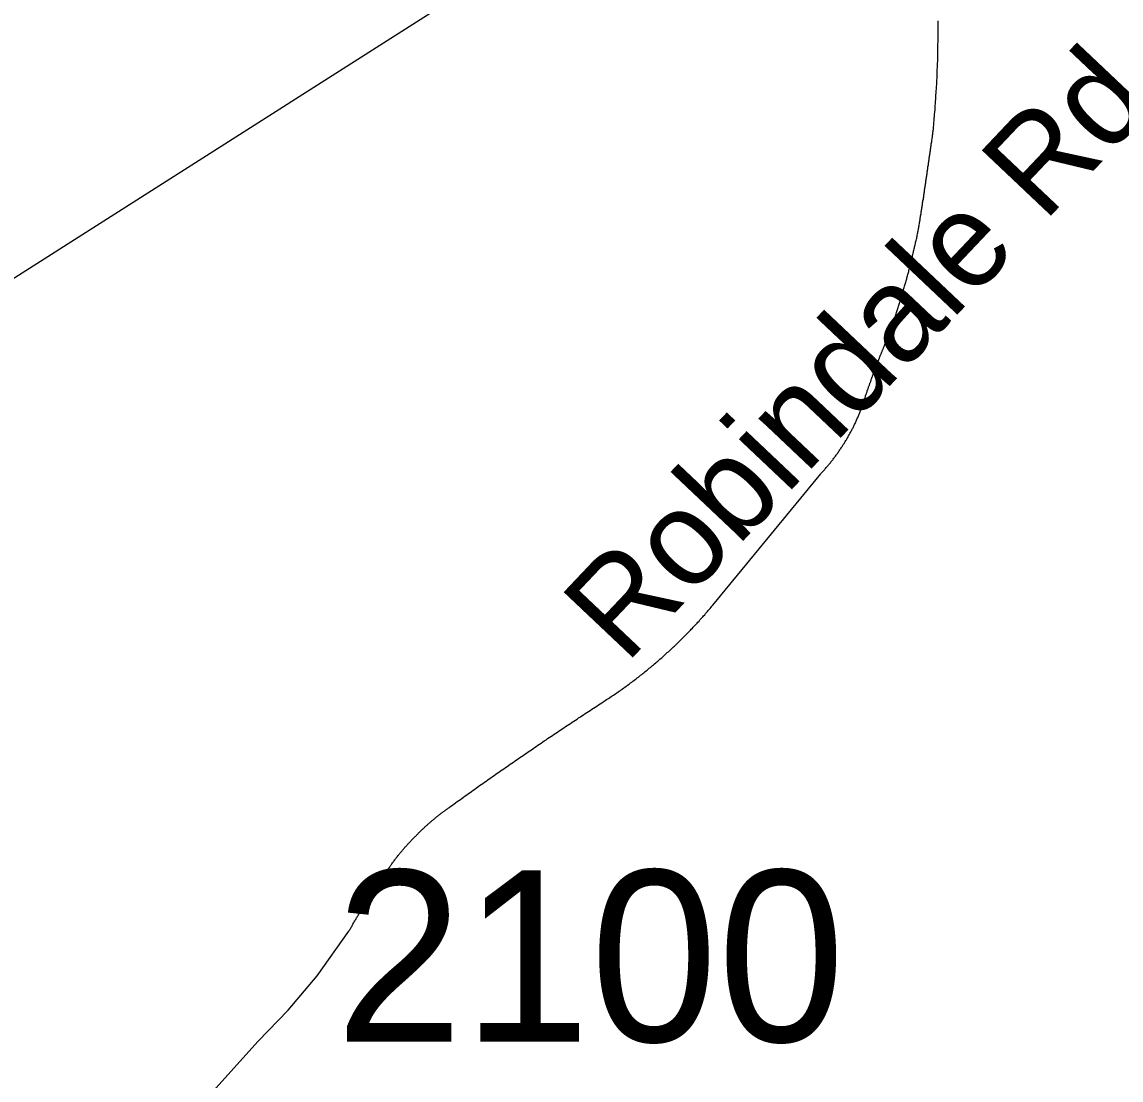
# Model space of a CAD drawing. Extents: x 1268485 to 1426702, y 514839 to 616766.
# Drawn here: x 1385173 to 1386120, y 564897 to 565809 of the extents above; entities that cross this region are included whole.
import ezdxf

# ---------------------------------------------------------------- set-up
doc = ezdxf.new("R2010")
doc.units = 0
for name, color, linetype in [('Old_Level_10', 7, 'Continuous'), ('Old_Level_35', 7, 'Continuous'), ('Old_Level_56', 7, 'Continuous'), ('Old_Level_8', 7, 'Continuous')]:
    doc.layers.add(name, color=color, linetype=linetype)

msp = doc.modelspace()

# ---------------------------------------------------------------- linework, layer by layer
at = {"layer": 'Old_Level_35'}
msp.add_line((1385768.021, 565306.039), (1385861.012, 565419.227), dxfattribs=at)
for points in [[(1385960.975, 565756.743), (1385961.078, 565758.64), (1385961.283, 565760.434), (1385961.385, 565762.229), (1385961.385, 565764.074), (1385961.488, 565765.919), (1385961.488, 565767.765), (1385961.59, 565769.559), (1385961.795, 565771.353), (1385961.795, 565773.25), (1385961.898, 565775.044), (1385961.898, 565776.89), (1385961.898, 565778.735), (1385962.001, 565780.581), (1385962.001, 565782.375), (1385962.103, 565784.169), (1385962.103, 565786.065), (1385962.103, 565787.86), (1385962.103, 565789.706), (1385962.206, 565791.499), (1385962.206, 565793.396), (1385962.206, 565795.19), (1385962.206, 565796.985), (1385962.206, 565798.881), (1385962.206, 565800.676), (1385962.206, 565802.521), (1385962.206, 565804.315), (1385962.206, 565806.212), (1385962.206, 565808.006), (1385962.206, 565809.801)], [(1385957.9, 565714.81), (1385958.105, 565716.604), (1385958.207, 565718.45), (1385958.412, 565720.244), (1385958.617, 565722.141), (1385958.72, 565723.935), (1385958.925, 565725.729), (1385959.13, 565727.575), (1385959.232, 565729.369), (1385959.335, 565731.163), (1385959.54, 565733.059), (1385959.642, 565734.854), (1385959.745, 565736.7), (1385959.848, 565738.493), (1385959.95, 565740.288), (1385960.155, 565742.184), (1385960.258, 565743.979), (1385960.36, 565745.824), (1385960.463, 565747.618), (1385960.668, 565749.515), (1385960.77, 565751.309), (1385960.873, 565753.104), (1385960.975, 565754.949), (1385960.975, 565756.743)], [(1385945.289, 565629.816), (1385945.391, 565630.688), (1385945.494, 565631.508), (1385945.596, 565632.379), (1385945.801, 565633.251), (1385946.006, 565634.071), (1385946.109, 565634.942), (1385946.212, 565635.814), (1385946.417, 565636.685), (1385946.519, 565637.505), (1385946.622, 565638.377), (1385946.724, 565639.248), (1385946.827, 565640.068), (1385947.032, 565640.94), (1385947.134, 565641.811), (1385947.237, 565642.683), (1385947.544, 565643.503), (1385947.647, 565644.374), (1385947.749, 565645.246), (1385947.852, 565646.067), (1385947.954, 565646.938), (1385948.16, 565647.809), (1385948.262, 565648.681), (1385948.365, 565649.501), (1385948.467, 565650.373), (1385948.672, 565651.244), (1385948.775, 565652.116), (1385948.877, 565652.936), (1385948.98, 565653.807), (1385949.082, 565654.679), (1385949.287, 565655.499), (1385949.492, 565656.37), (1385949.595, 565657.242), (1385949.8, 565658.113), (1385949.902, 565658.933), (1385950.005, 565659.805), (1385950.108, 565660.676), (1385950.21, 565661.548), (1385950.415, 565662.368), (1385950.518, 565663.239), (1385950.62, 565664.111), (1385950.723, 565664.982), (1385950.825, 565665.802), (1385951.03, 565666.674), (1385951.133, 565667.545), (1385951.235, 565668.366), (1385951.338, 565669.237), (1385951.543, 565670.108), (1385951.645, 565670.98), (1385951.748, 565671.801), (1385951.85, 565672.672), (1385951.953, 565673.544), (1385952.158, 565674.415), (1385952.261, 565675.235), (1385952.363, 565676.107), (1385952.466, 565676.978), (1385952.671, 565677.9), (1385952.773, 565678.67), (1385952.876, 565679.541), (1385952.978, 565680.464), (1385953.081, 565681.336), (1385953.286, 565682.104), (1385953.388, 565682.976), (1385953.491, 565683.899), (1385953.593, 565684.77), (1385953.798, 565685.539), (1385953.901, 565686.462), (1385954.004, 565687.333), (1385954.106, 565688.205), (1385954.209, 565689.025), (1385954.414, 565689.896), (1385954.516, 565690.768), (1385954.619, 565691.639), (1385954.721, 565692.459), (1385954.926, 565693.331), (1385955.029, 565694.202), (1385955.131, 565695.074), (1385955.234, 565695.894), (1385955.336, 565696.765), (1385955.541, 565697.637), (1385955.644, 565698.508), (1385955.746, 565699.328), (1385955.849, 565700.2), (1385955.952, 565701.071), (1385956.157, 565701.943), (1385956.259, 565702.763), (1385956.362, 565703.635), (1385956.464, 565704.506), (1385956.669, 565705.377), (1385956.772, 565706.198), (1385956.874, 565707.07), (1385956.977, 565707.941), (1385957.079, 565708.812), (1385957.284, 565709.633), (1385957.387, 565710.504), (1385957.489, 565711.376), (1385957.592, 565712.247), (1385957.592, 565713.067), (1385957.797, 565713.939), (1385957.9, 565714.81)], [(1385919.862, 565539.388), (1385920.272, 565540.26), (1385920.58, 565541.131), (1385920.888, 565542.053), (1385921.298, 565542.925), (1385921.503, 565543.796), (1385921.913, 565544.771), (1385922.118, 565545.642), (1385922.528, 565546.514), (1385922.733, 565547.436), (1385923.143, 565548.308), (1385923.348, 565549.23), (1385923.656, 565550.102), (1385923.963, 565551.025), (1385924.271, 565551.948), (1385924.579, 565552.819), (1385924.886, 565553.741), (1385925.296, 565554.613), (1385925.501, 565555.484), (1385925.706, 565556.459), (1385926.116, 565557.33), (1385926.424, 565558.253), (1385926.629, 565559.124), (1385927.039, 565560.047), (1385927.244, 565560.918), (1385927.449, 565561.893), (1385927.859, 565562.764), (1385928.167, 565563.686), (1385928.372, 565564.558), (1385928.577, 565565.481), (1385928.987, 565566.352), (1385929.295, 565567.327), (1385929.5, 565568.198), (1385929.705, 565569.12), (1385930.115, 565569.992), (1385930.423, 565570.915), (1385930.628, 565571.838), (1385930.833, 565572.76), (1385931.14, 565573.631), (1385931.55, 565574.554), (1385931.755, 565575.426), (1385931.96, 565576.4), (1385932.268, 565577.322), (1385932.473, 565578.194), (1385932.781, 565579.117), (1385932.986, 565579.988), (1385933.293, 565580.963), (1385933.498, 565581.885), (1385933.908, 565582.756), (1385934.113, 565583.679), (1385934.421, 565584.551), (1385934.626, 565585.525), (1385934.831, 565586.447), (1385935.139, 565587.319), (1385935.344, 565588.242), (1385935.651, 565589.165), (1385935.856, 565590.087), (1385936.164, 565591.01), (1385936.369, 565591.933), (1385936.677, 565592.804), (1385936.882, 565593.727), (1385936.984, 565594.701), (1385937.292, 565595.572), (1385937.497, 565596.495), (1385937.702, 565597.418), (1385938.009, 565598.392), (1385938.215, 565599.263), (1385938.522, 565600.186), (1385938.727, 565601.108), (1385939.035, 565601.98), (1385939.137, 565602.954), (1385939.342, 565603.877), (1385939.65, 565604.799), (1385939.855, 565605.671), (1385940.163, 565606.645), (1385940.265, 565607.568), (1385940.47, 565608.49), (1385940.778, 565609.413), (1385940.983, 565610.336), (1385941.085, 565611.259), (1385941.393, 565612.181), (1385941.598, 565613.104), (1385941.905, 565613.976), (1385942.008, 565614.949), (1385942.213, 565615.872), (1385942.521, 565616.795), (1385942.623, 565617.769), (1385942.828, 565618.692), (1385943.136, 565619.563), (1385943.238, 565620.486), (1385943.546, 565621.46), (1385943.751, 565622.383), (1385943.853, 565623.306), (1385944.161, 565624.229), (1385944.264, 565625.151), (1385944.469, 565626.074), (1385944.674, 565626.997), (1385944.879, 565627.919), (1385945.084, 565628.893), (1385945.289, 565629.816)], [(1385899.972, 565487.254), (1385900.28, 565487.817), (1385900.382, 565488.33), (1385900.587, 565488.894), (1385900.793, 565489.458), (1385900.998, 565489.919), (1385901.1, 565490.483), (1385901.203, 565490.995), (1385901.51, 565491.56), (1385901.613, 565492.072), (1385901.92, 565492.636), (1385902.023, 565493.149), (1385902.228, 565493.713), (1385902.33, 565494.174), (1385902.638, 565494.738), (1385902.74, 565495.251), (1385903.048, 565495.814), (1385903.151, 565496.327), (1385903.356, 565496.891), (1385903.458, 565497.352), (1385903.766, 565497.916), (1385903.868, 565498.429), (1385904.176, 565498.993), (1385904.278, 565499.505), (1385904.483, 565500.069), (1385904.586, 565500.582), (1385904.894, 565501.146), (1385904.996, 565501.607), (1385905.201, 565502.171), (1385905.406, 565502.683), (1385905.611, 565503.248), (1385905.714, 565503.76), (1385906.021, 565504.324), (1385906.226, 565504.837), (1385906.329, 565505.401), (1385906.636, 565505.862), (1385906.739, 565506.374), (1385907.047, 565506.939), (1385907.149, 565507.451), (1385907.354, 565508.015), (1385907.457, 565508.477), (1385907.764, 565509.04), (1385907.969, 565509.553), (1385908.174, 565510.117), (1385908.379, 565510.63), (1385908.482, 565511.142), (1385908.79, 565511.706), (1385908.995, 565512.168), (1385909.097, 565512.731), (1385909.405, 565513.244), (1385909.507, 565513.808), (1385909.712, 565514.321), (1385910.02, 565514.833), (1385910.122, 565515.397), (1385910.327, 565515.858), (1385910.532, 565516.422), (1385910.738, 565516.935), (1385911.045, 565517.447), (1385911.148, 565518.012), (1385911.353, 565518.524), (1385911.66, 565519.088), (1385911.763, 565519.549), (1385911.968, 565520.062), (1385912.275, 565520.626), (1385912.378, 565521.138), (1385912.583, 565521.702), (1385912.891, 565522.163), (1385912.993, 565522.676), (1385913.301, 565523.24), (1385913.506, 565523.753), (1385913.608, 565524.266), (1385913.916, 565524.829), (1385914.121, 565525.291), (1385914.223, 565525.854), (1385914.531, 565526.367), (1385914.736, 565526.88), (1385914.839, 565527.444), (1385915.146, 565527.957), (1385915.351, 565528.418), (1385915.659, 565528.982), (1385915.761, 565529.494), (1385915.966, 565530.007), (1385916.274, 565530.571), (1385916.376, 565531.083), (1385916.582, 565531.545), (1385916.889, 565532.108), (1385917.094, 565532.621), (1385917.299, 565533.134), (1385917.504, 565533.698), (1385917.709, 565534.211), (1385918.017, 565534.672), (1385918.119, 565535.184), (1385918.324, 565535.749), (1385918.632, 565536.261), (1385918.837, 565536.774), (1385919.042, 565537.337), (1385919.247, 565537.799), (1385919.452, 565538.312), (1385919.76, 565538.875), (1385919.862, 565539.388)], [(1385861.012, 565419.227), (1385861.525, 565419.894), (1385862.038, 565420.458), (1385862.653, 565421.022), (1385863.165, 565421.637), (1385863.576, 565422.201), (1385864.293, 565422.816), (1385864.703, 565423.38), (1385865.216, 565423.995), (1385865.729, 565424.61), (1385866.241, 565425.174), (1385866.856, 565425.789), (1385867.369, 565426.456), (1385867.882, 565427.071), (1385868.394, 565427.686), (1385868.907, 565428.301), (1385869.42, 565428.865), (1385869.83, 565429.48), (1385870.342, 565430.147), (1385870.855, 565430.813), (1385871.368, 565431.428), (1385871.88, 565432.043), (1385872.393, 565432.71), (1385872.905, 565433.325), (1385873.213, 565433.94), (1385873.726, 565434.606), (1385874.238, 565435.273), (1385874.751, 565435.888), (1385875.161, 565436.554), (1385875.674, 565437.169), (1385876.084, 565437.836), (1385876.596, 565438.502), (1385877.006, 565439.117), (1385877.519, 565439.835), (1385877.827, 565440.502), (1385878.339, 565441.117), (1385878.852, 565441.835), (1385879.262, 565442.501), (1385879.775, 565443.116), (1385880.082, 565443.834), (1385880.492, 565444.5), (1385881.005, 565445.166), (1385881.415, 565445.833), (1385881.825, 565446.499), (1385882.235, 565447.166), (1385882.645, 565447.884), (1385883.158, 565448.55), (1385883.466, 565449.267), (1385883.876, 565449.934), (1385884.286, 565450.6), (1385884.593, 565451.318), (1385885.106, 565451.985), (1385885.516, 565452.753), (1385885.926, 565453.42), (1385886.234, 565454.138), (1385886.644, 565454.804), (1385886.951, 565455.521), (1385887.362, 565456.239), (1385887.772, 565456.957), (1385888.079, 565457.624), (1385888.489, 565458.392), (1385888.899, 565459.059), (1385889.207, 565459.828), (1385889.515, 565460.494), (1385889.925, 565461.263), (1385890.232, 565461.93), (1385890.642, 565462.698), (1385890.95, 565463.365), (1385891.258, 565464.134), (1385891.668, 565464.801), (1385891.975, 565465.569), (1385892.283, 565466.338), (1385892.59, 565467.004), (1385892.898, 565467.774), (1385893.206, 565468.491), (1385893.513, 565469.26), (1385893.923, 565469.927), (1385894.128, 565470.695), (1385894.538, 565471.413), (1385894.743, 565472.182), (1385895.154, 565472.951), (1385895.359, 565473.669), (1385895.666, 565474.438), (1385895.974, 565475.206), (1385896.281, 565475.873), (1385896.486, 565476.642), (1385896.794, 565477.462), (1385896.999, 565478.18), (1385897.409, 565478.949), (1385897.614, 565479.667), (1385897.922, 565480.435), (1385898.127, 565481.205), (1385898.332, 565481.922), (1385898.639, 565482.691), (1385898.845, 565483.46), (1385899.152, 565484.178), (1385899.357, 565484.998), (1385899.665, 565485.767), (1385899.767, 565486.484), (1385899.972, 565487.254)], [(1385679.336, 565226.427), (1385680.362, 565227.145), (1385681.387, 565227.811), (1385682.412, 565228.426), (1385683.335, 565229.144), (1385684.36, 565229.811), (1385685.385, 565230.477), (1385686.411, 565231.195), (1385687.333, 565231.861), (1385688.359, 565232.579), (1385689.384, 565233.245), (1385690.204, 565234.014), (1385691.229, 565234.68), (1385692.255, 565235.398), (1385693.28, 565236.116), (1385694.203, 565236.833), (1385695.228, 565237.5), (1385696.151, 565238.269), (1385697.176, 565238.936), (1385698.099, 565239.704), (1385699.124, 565240.371), (1385700.047, 565241.14), (1385700.969, 565241.857), (1385701.995, 565242.575), (1385702.917, 565243.293), (1385703.84, 565244.062), (1385704.865, 565244.83), (1385705.788, 565245.548), (1385706.711, 565246.318), (1385707.633, 565247.086), (1385708.659, 565247.804), (1385709.479, 565248.573), (1385710.504, 565249.291), (1385711.324, 565250.059), (1385712.35, 565250.829), (1385713.272, 565251.649), (1385714.298, 565252.367), (1385715.118, 565253.135), (1385716.143, 565253.955), (1385716.963, 565254.673), (1385717.886, 565255.493), (1385718.911, 565256.263), (1385719.732, 565257.083), (1385720.654, 565257.8), (1385721.577, 565258.621), (1385722.5, 565259.441), (1385723.422, 565260.261), (1385724.345, 565260.979), (1385725.268, 565261.799), (1385726.088, 565262.619), (1385727.011, 565263.439), (1385727.831, 565264.26), (1385728.754, 565265.08), (1385729.779, 565265.9), (1385730.599, 565266.669), (1385731.522, 565267.489), (1385732.342, 565268.309), (1385733.265, 565269.129), (1385734.085, 565270.001), (1385735.008, 565270.821), (1385735.828, 565271.641), (1385736.751, 565272.513), (1385737.674, 565273.333), (1385738.494, 565274.102), (1385739.417, 565275.025), (1385740.237, 565275.793), (1385741.159, 565276.665), (1385741.877, 565277.588), (1385742.8, 565278.356), (1385743.62, 565279.228), (1385744.543, 565280.151), (1385745.363, 565280.92), (1385746.081, 565281.792), (1385747.003, 565282.663), (1385747.926, 565283.585), (1385748.746, 565284.457), (1385749.464, 565285.328), (1385750.387, 565286.2), (1385751.207, 565287.071), (1385752.027, 565287.943), (1385752.847, 565288.814), (1385753.668, 565289.686), (1385754.488, 565290.557), (1385755.206, 565291.48), (1385756.128, 565292.352), (1385756.846, 565293.274), (1385757.769, 565294.197), (1385758.486, 565295.068), (1385759.409, 565295.94), (1385760.127, 565296.863), (1385761.05, 565297.734), (1385761.767, 565298.708), (1385762.485, 565299.631), (1385763.408, 565300.502), (1385764.125, 565301.425), (1385764.843, 565302.297), (1385765.663, 565303.27), (1385766.483, 565304.193), (1385767.201, 565305.116), (1385768.021, 565306.039)], [(1385540.926, 565131.693), (1385542.259, 565132.667), (1385543.592, 565133.641), (1385545.027, 565134.615), (1385546.36, 565135.64), (1385547.795, 565136.615), (1385549.128, 565137.64), (1385550.461, 565138.613), (1385551.896, 565139.588), (1385553.229, 565140.561), (1385554.665, 565141.587), (1385555.997, 565142.561), (1385557.33, 565143.586), (1385558.766, 565144.509), (1385560.098, 565145.483), (1385561.534, 565146.508), (1385562.867, 565147.482), (1385564.2, 565148.456), (1385565.635, 565149.43), (1385566.968, 565150.456), (1385568.403, 565151.378), (1385569.736, 565152.352), (1385571.171, 565153.377), (1385572.607, 565154.3), (1385574.042, 565155.325), (1385575.375, 565156.248), (1385576.708, 565157.273), (1385578.143, 565158.248), (1385579.476, 565159.17), (1385580.911, 565160.196), (1385582.244, 565161.118), (1385583.577, 565162.144), (1385585.115, 565163.066), (1385586.55, 565164.04), (1385587.883, 565165.014), (1385589.216, 565165.988), (1385590.651, 565166.962), (1385591.984, 565167.936), (1385593.419, 565168.859), (1385594.855, 565169.884), (1385596.29, 565170.807), (1385597.623, 565171.832), (1385598.956, 565172.755), (1385600.391, 565173.677), (1385601.724, 565174.703), (1385603.262, 565175.625), (1385604.595, 565176.548), (1385606.03, 565177.573), (1385607.363, 565178.496), (1385608.798, 565179.521), (1385610.234, 565180.444), (1385611.669, 565181.367), (1385613.002, 565182.29), (1385614.335, 565183.315), (1385615.77, 565184.238), (1385617.205, 565185.212), (1385618.641, 565186.186), (1385619.974, 565187.108), (1385621.409, 565188.083), (1385622.742, 565189.005), (1385624.28, 565189.928), (1385625.613, 565190.953), (1385627.048, 565191.876), (1385628.381, 565192.799), (1385629.919, 565193.773), (1385631.252, 565194.695), (1385632.584, 565195.618), (1385634.02, 565196.541), (1385635.455, 565197.566), (1385636.89, 565198.489), (1385638.223, 565199.463), (1385639.761, 565200.386), (1385641.094, 565201.309), (1385642.529, 565202.231), (1385643.862, 565203.205), (1385645.4, 565204.128), (1385646.733, 565205.05), (1385648.168, 565206.025), (1385649.604, 565206.948), (1385651.039, 565207.87), (1385652.372, 565208.793), (1385653.91, 565209.767), (1385655.243, 565210.689), (1385656.575, 565211.612), (1385658.113, 565212.586), (1385659.549, 565213.509), (1385660.882, 565214.432), (1385662.419, 565215.303), (1385663.752, 565216.226), (1385665.085, 565217.2), (1385666.623, 565218.123), (1385667.956, 565219.046), (1385669.391, 565220.019), (1385670.827, 565220.942), (1385672.262, 565221.814), (1385673.595, 565222.737), (1385675.133, 565223.71), (1385676.466, 565224.633), (1385678.003, 565225.505), (1385679.336, 565226.427)], [(1385496.635, 565090.068), (1385497.147, 565090.58), (1385497.455, 565090.991), (1385497.865, 565091.503), (1385498.275, 565092.016), (1385498.583, 565092.426), (1385498.993, 565092.939), (1385499.403, 565093.4), (1385499.916, 565093.861), (1385500.223, 565094.322), (1385500.633, 565094.835), (1385501.043, 565095.245), (1385501.351, 565095.758), (1385501.761, 565096.168), (1385502.274, 565096.68), (1385502.581, 565097.142), (1385502.991, 565097.552), (1385503.402, 565098.065), (1385503.914, 565098.526), (1385504.222, 565098.936), (1385504.632, 565099.449), (1385505.145, 565099.859), (1385505.452, 565100.32), (1385505.862, 565100.833), (1385506.272, 565101.243), (1385506.785, 565101.704), (1385507.093, 565102.114), (1385507.605, 565102.576), (1385508.015, 565103.089), (1385508.425, 565103.499), (1385508.835, 565103.96), (1385509.246, 565104.37), (1385509.656, 565104.832), (1385510.168, 565105.242), (1385510.476, 565105.703), (1385510.988, 565106.113), (1385511.399, 565106.575), (1385511.911, 565106.985), (1385512.219, 565107.446), (1385512.731, 565107.856), (1385513.142, 565108.317), (1385513.654, 565108.728), (1385513.962, 565109.189), (1385514.474, 565109.65), (1385514.884, 565110.06), (1385515.397, 565110.521), (1385515.705, 565110.881), (1385516.217, 565111.291), (1385516.627, 565111.752), (1385517.14, 565112.213), (1385517.55, 565112.624), (1385517.96, 565112.982), (1385518.473, 565113.444), (1385518.883, 565113.854), (1385519.396, 565114.264), (1385519.703, 565114.674), (1385520.216, 565115.135), (1385520.728, 565115.494), (1385521.139, 565115.955), (1385521.651, 565116.314), (1385522.164, 565116.775), (1385522.471, 565117.135), (1385522.984, 565117.545), (1385523.497, 565117.955), (1385523.907, 565118.365), (1385524.419, 565118.775), (1385524.83, 565119.185), (1385525.342, 565119.544), (1385525.752, 565119.954), (1385526.265, 565120.364), (1385526.778, 565120.774), (1385527.29, 565121.133), (1385527.598, 565121.543), (1385528.11, 565121.953), (1385528.623, 565122.312), (1385529.136, 565122.774), (1385529.648, 565123.132), (1385529.956, 565123.491), (1385530.468, 565123.901), (1385530.981, 565124.26), (1385531.494, 565124.619), (1385532.006, 565124.978), (1385532.519, 565125.439), (1385533.032, 565125.798), (1385533.339, 565126.208), (1385533.852, 565126.567), (1385534.364, 565126.926), (1385534.877, 565127.336), (1385535.39, 565127.695), (1385535.902, 565128.053), (1385536.415, 565128.463), (1385536.825, 565128.771), (1385537.338, 565129.13), (1385537.85, 565129.489), (1385538.363, 565129.899), (1385538.876, 565130.258), (1385539.388, 565130.566), (1385539.901, 565130.924), (1385540.413, 565131.334), (1385540.926, 565131.693)], [(1385454.394, 565024.861), (1385454.702, 565025.579), (1385455.112, 565026.245), (1385455.522, 565026.963), (1385456.035, 565027.629), (1385456.342, 565028.295), (1385456.752, 565029.013), (1385457.162, 565029.68), (1385457.47, 565030.398), (1385457.88, 565031.064), (1385458.29, 565031.731), (1385458.598, 565032.448), (1385459.008, 565033.063), (1385459.418, 565033.729), (1385459.828, 565034.447), (1385460.238, 565035.114), (1385460.648, 565035.832), (1385460.956, 565036.498), (1385461.366, 565037.164), (1385461.776, 565037.83), (1385462.289, 565038.497), (1385462.596, 565039.163), (1385463.006, 565039.881), (1385463.416, 565040.548), (1385463.724, 565041.163), (1385464.237, 565041.881), (1385464.647, 565042.547), (1385464.954, 565043.264), (1385465.364, 565043.931), (1385465.877, 565044.546), (1385466.287, 565045.264), (1385466.595, 565045.93), (1385467.107, 565046.545), (1385467.517, 565047.263), (1385467.825, 565047.93), (1385468.235, 565048.647), (1385468.748, 565049.262), (1385469.158, 565049.928), (1385469.465, 565050.646), (1385469.978, 565051.261), (1385470.388, 565051.928), (1385470.798, 565052.543), (1385471.208, 565053.261), (1385471.618, 565053.927), (1385472.131, 565054.542), (1385472.541, 565055.26), (1385472.849, 565055.875), (1385473.361, 565056.542), (1385473.772, 565057.259), (1385474.284, 565057.875), (1385474.592, 565058.541), (1385475.002, 565059.207), (1385475.514, 565059.873), (1385475.925, 565060.489), (1385476.335, 565061.206), (1385476.745, 565061.821), (1385477.257, 565062.488), (1385477.668, 565063.103), (1385478.078, 565063.821), (1385478.488, 565064.436), (1385479, 565065.102), (1385479.41, 565065.769), (1385479.923, 565066.435), (1385480.231, 565067.05), (1385480.743, 565067.665), (1385481.153, 565068.383), (1385481.666, 565068.998), (1385481.974, 565069.613), (1385482.486, 565070.331), (1385482.896, 565070.946), (1385483.409, 565071.613), (1385483.717, 565072.228), (1385484.229, 565072.894), (1385484.742, 565073.561), (1385485.152, 565074.176), (1385485.665, 565074.791), (1385485.972, 565075.457), (1385486.485, 565076.124), (1385486.997, 565076.739), (1385487.408, 565077.355), (1385487.92, 565078.021), (1385488.33, 565078.687), (1385488.74, 565079.303), (1385489.253, 565079.918), (1385489.766, 565080.584), (1385490.176, 565081.251), (1385490.586, 565081.866), (1385491.098, 565082.481), (1385491.509, 565083.147), (1385492.021, 565083.762), (1385492.534, 565084.377), (1385492.841, 565084.992), (1385493.354, 565085.71), (1385493.867, 565086.325), (1385494.379, 565086.94), (1385494.789, 565087.556), (1385495.199, 565088.171), (1385495.712, 565088.838), (1385496.225, 565089.453), (1385496.635, 565090.068)], [(1385175.113, 564660.894), (1385196.644, 564682.27), (1385220.02, 564711.234), (1385250.982, 564753.833), (1385309.115, 564842.211), (1385339.77, 564889.68), (1385376.269, 564930.076), (1385401.901, 564956.937), (1385426.917, 564986.414), (1385454.394, 565024.861)]]:
    msp.add_lwpolyline(points, dxfattribs=at)
at = {"layer": 'Old_Level_56'}
msp.add_lwpolyline([(1386697.781, 566570.072), (1386068.875, 566162.933), (1385503.142, 565802.544), (1384902.958, 565420.639), (1384454.765, 565133.92), (1383759.008, 564686.106), (1383313.052, 564401.144), (1382834.293, 564087.027), (1382367.973, 563794.47), (1381958.187, 563526.988), (1381445.098, 563197.354), (1380893.287, 562842.688), (1380520.304, 562604.279), (1380369.996, 562503.255), (1380117.44, 562382.479), (1379919.574, 562294.618), (1379549.171, 562194.224), (1379207.171, 562103.263), (1379074.398, 562068.118), (1378954.978, 562000.488), (1378841.116, 561920.741), (1378745.511, 561777.318)], dxfattribs=at)

# ---------------------------------------------------------------- texts
at = {"layer": 'Old_Level_10'}
msp.add_text('Robindale Rd', height=82.02083, rotation=46.584108, dxfattribs=at).set_placement((1385692.892, 565254.339))
at = {"layer": 'Old_Level_8'}
msp.add_text('2100', height=147.6375, dxfattribs=at).set_placement((1385442.799, 564929.763))

doc.saveas('drawing.dxf')
